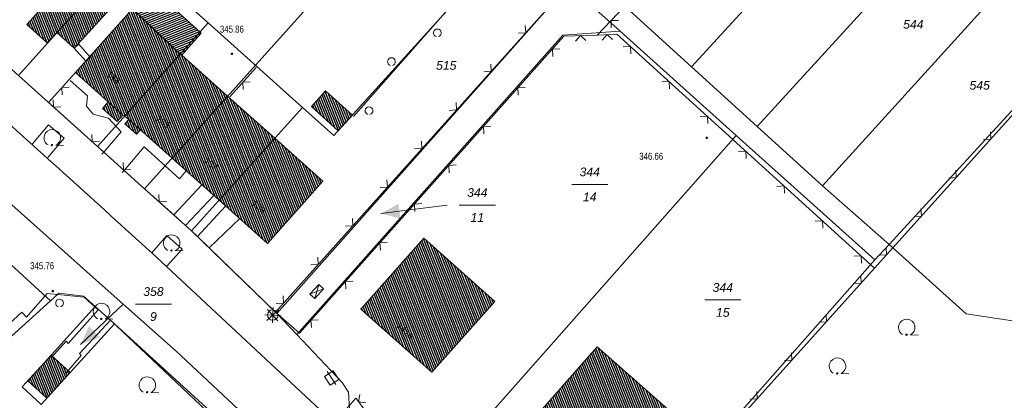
# Model space of a CAD drawing. Header units: metres. Extents: x 345144 to 348639, y 5629211 to 5635235.
# Tile 838 of 1056: x 347681 to 347776, y 5630504 to 5630541. Entities that reach past the tile are written whole.
import ezdxf
from ezdxf.enums import TextEntityAlignment as Align

# ---------------------------------------------------------------- set-up
doc = ezdxf.new("R2010")
doc.units = ezdxf.units.M
doc.header["$MEASUREMENT"] = 0
for name, color, linetype in [('011 Gebäude', 7, 'Continuous'), ('028 Geländeform', 7, 'Continuous'), ('028 Geländeform Ausg.', 7, 'Continuous'), ('065-066 Ver_Entsorgung', 7, 'Continuous'), ('065-066 Ver_Entsorgung Ausg.', 7, 'Continuous'), ('081-083 Topographie', 7, 'Continuous'), ('AX Flurstück', 7, 'Continuous'), ('AX Gebäude', 7, 'Continuous'), ('Definitionslinie', 7, 'Continuous'), ('MG Präsentationsobjekt - Linie', 7, 'Continuous'), ('Präsentationsobjekt -Text (punktförmig)', 7, 'Continuous')]:
    doc.layers.add(name, color=color, linetype=linetype)
doc.styles.add('ARIAL', font='arial.ttf', dxfattribs={"height": 1})
doc.styles.add('ARIALIT', font='ariali.ttf', dxfattribs={"height": 1})
pattern_1 = [(111.5294117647, (0, 0), (-0.186045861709, -0.07339575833), [])]

# ---------------------------------------------------------------- blocks, each defined once
blk = doc.blocks.new('alk_5742_nrw')
at = {"color": 134, "lineweight": 5, "true_color": 0x00b2b2, "flags": 128}
for points in [[(1, 0), (-1, 0)], [(0.707333, -0.707333), (-0.707333, 0.707333)], [(-0.707333, -0.707333), (0.707333, 0.707333)], [(0, -1), (0, 1)]]:
    blk.add_lwpolyline(points, dxfattribs=at)
at = {"color": 134, "lineweight": 5, "true_color": 0x00b2b2}
for start, end in [(0, 180), (180, 0)]:
    blk.add_arc((0, 0), 0.666667, start, end, dxfattribs=at)
blk = doc.blocks.new('alk_043x_nrw')
h = blk.add_hatch(color=7)
edge = h.paths.add_edge_path(flags=0)
edge.add_arc((0, 0), 1, 180, 360, ccw=False)
edge.add_arc((0, 0), 1, 0, 180, ccw=False)
blk = doc.blocks.new('alk_7100_nrwx2')
at = {"true_color": 0x2e2e2e}
h = blk.add_hatch(color=250, dxfattribs=at)
edge = h.paths.add_edge_path(flags=0)
edge.add_arc((0.024073, -0.597267), 0.057254, 180, 360, ccw=False)
edge.add_arc((0.024073, -0.597267), 0.057255, 0, 180, ccw=False)
at = {"color": 250, "lineweight": 5, "true_color": 0x2e2e2e, "flags": 128}
blk.add_lwpolyline([(0.349382, -0.597267), (1, -0.597267)], dxfattribs=at)
at = {"color": 250, "lineweight": 5, "true_color": 0x2e2e2e}
for centre, radius, start, end in [((0.024073, 0.012362), 0.690995, -61.91481688, -118.08518312), ((0.024073, -0.597267), 0.057255, 0, 180), ((0.024073, -0.597267), 0.057254, 180, 0)]:
    blk.add_arc(centre, radius, start, end, dxfattribs=at)
blk = doc.blocks.new('3488_swc')
at = {"color": 7, "lineweight": 5, "flags": 128}
for points in [[(1, 0), (-1, 0)], [(0.666667, 0.666667), (-0.666667, 0.666667), (-0.666667, -0.666667), (0.666667, -0.666667), (0.666667, 0.666667)]]:
    blk.add_lwpolyline(points, dxfattribs=at)

msp = doc.modelspace()

# ---------------------------------------------------------------- hatches: boundary and pattern name
at = {"layer": '011 Gebäude', "true_color": 0x8f8f8f}
h = msp.add_hatch(dxfattribs=at)
h.set_pattern_fill('_USER', color=252, scale=0.2, angle=201.88235294, style=0, pattern_type=0)
h.set_pattern_definition([(201.882352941, (0, 0), (0.074540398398, -0.185590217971), [])])
h.paths.add_polyline_path([(347696.134, 5630537.81), (347691.541, 5630542.183), (347691.541, 5630542.183), (347693.41, 5630544.196), (347693.41, 5630544.196), (347698.062, 5630539.958), (347698.062, 5630539.958), (347698.174, 5630539.856), (347698.174, 5630539.856), (347696.283, 5630537.694), (347696.283, 5630537.694)], flags=0)
at = {"layer": 'AX Gebäude', "true_color": 0x4f4f4f}
h = msp.add_hatch(dxfattribs=at)
h.set_pattern_fill('_USER', color=251, scale=0.2, angle=111.52941176, style=0, pattern_type=0)
h.set_pattern_definition(pattern_1)
h.paths.add_polyline_path([(347684.235, 5630539.919), (347683.31, 5630538.909), (347681.36, 5630540.682), (347685.697, 5630545.528), (347686.143, 5630545.132), (347687.703, 5630543.72)], flags=0)
h = msp.add_hatch(dxfattribs=at)
h.set_pattern_fill('_USER', color=251, scale=0.2, angle=111.52941176, style=0, pattern_type=0)
h.set_pattern_definition(pattern_1)
h.paths.add_polyline_path([(347684.235, 5630539.919), (347687.703, 5630543.72), (347689.378, 5630542.202), (347685.914, 5630538.39)], flags=0)
h = msp.add_hatch(dxfattribs=at)
h.set_pattern_fill('_USER', color=251, scale=0.2, angle=111.52941176, style=0, pattern_type=0)
h.set_pattern_definition(pattern_1)
h.paths.add_polyline_path([(347696.124, 5630537.817), (347690.806, 5630531.862), (347690.618, 5630531.957), (347689.204, 5630533.224), (347686.048, 5630536.05), (347691.541, 5630542.183)], flags=0)
h = msp.add_hatch(dxfattribs=at)
h.set_pattern_fill('_USER', color=251, scale=0.2, angle=111.52941176, style=0, pattern_type=0)
h.set_pattern_definition(pattern_1)
h.paths.add_polyline_path([(347700.704, 5630533.786), (347695.357, 5630527.799), (347692.307, 5630530.522), (347691.189, 5630531.52), (347690.806, 5630531.862), (347696.124, 5630537.817), (347696.304, 5630537.715)], flags=0)
h = msp.add_hatch(dxfattribs=at)
h.set_pattern_fill('_USER', color=251, scale=0.2, angle=111.52941176, style=0, pattern_type=0)
h.set_pattern_definition(pattern_1)
h.paths.add_polyline_path([(347710.171, 5630534.288), (347712.744, 5630531.952), (347711.366, 5630530.435), (347708.794, 5630532.771)], flags=0)
h = msp.add_hatch(dxfattribs=at)
h.set_pattern_fill('_USER', color=251, scale=0.2, angle=111.52941176, style=0, pattern_type=0)
h.set_pattern_definition(pattern_1)
h.paths.add_polyline_path([(347690.618, 5630531.957), (347690.06, 5630531.334), (347688.646, 5630532.601), (347689.204, 5630533.224)], flags=0)
h = msp.add_hatch(dxfattribs=at)
h.set_pattern_fill('_USER', color=251, scale=0.2, angle=111.52941176, style=0, pattern_type=0)
h.set_pattern_definition(pattern_1)
h.paths.add_polyline_path([(347705.254, 5630529.722), (347699.907, 5630523.735), (347695.357, 5630527.799), (347700.704, 5630533.786)], flags=0)
h = msp.add_hatch(dxfattribs=at)
h.set_pattern_fill('_USER', color=251, scale=0.2, angle=111.52941176, style=0, pattern_type=0)
h.set_pattern_definition(pattern_1)
h.paths.add_polyline_path([(347692.307, 5630530.522), (347691.937, 5630530.109), (347690.82, 5630531.107), (347691.189, 5630531.52)], flags=0)
h = msp.add_hatch(dxfattribs=at)
h.set_pattern_fill('_USER', color=251, scale=0.2, angle=111.52941176, style=0, pattern_type=0)
h.set_pattern_definition(pattern_1)
h.paths.add_polyline_path([(347699.907, 5630523.735), (347705.254, 5630529.722), (347709.909, 5630525.565), (347704.562, 5630519.578)], flags=0)
h = msp.add_hatch(dxfattribs=at)
h.set_pattern_fill('_USER', color=251, scale=0.2, angle=111.52941176, style=0, pattern_type=0)
h.set_pattern_definition(pattern_1)
h.paths.add_polyline_path([(347719.648, 5630520.084), (347726.496, 5630513.989), (347720.404, 5630507.144), (347713.557, 5630513.236)], flags=0)
h = msp.add_hatch(dxfattribs=at)
h.set_pattern_fill('_USER', color=251, scale=0.2, angle=111.52941176, style=0, pattern_type=0)
h.set_pattern_definition(pattern_1)
h.paths.add_polyline_path([(347741.032, 5630498.961), (347737.279, 5630494.711), (347729.373, 5630501.705), (347736.359, 5630509.612), (347744.271, 5630502.623), (347743.037, 5630501.245)], flags=0)
h = msp.add_hatch(dxfattribs=at)
h.set_pattern_fill('_USER', color=251, scale=0.2, angle=111.52941176, style=0, pattern_type=0)
h.set_pattern_definition(pattern_1)
h.paths.add_polyline_path([(347681.451, 5630506.317), (347683.69, 5630508.793), (347685.538, 5630507.121), (347683.299, 5630504.646)], flags=0)
at = {"layer": 'MG Präsentationsobjekt - Linie', "true_color": 0x5e5e5e}
for points in [[(347717.189751, 5630523.397984), (347717.374498, 5630521.969884), (347715.497, 5630522.453)], [(347687.350141, 5630511.586188), (347688.342508, 5630510.542729), (347686.542, 5630509.824)]]:
    msp.add_hatch(color=251, dxfattribs=at).paths.add_polyline_path(points, flags=0)

# ---------------------------------------------------------------- linework, layer by layer
at = {"layer": '011 Gebäude', "color": 251, "linetype": 'Continuous', "lineweight": 13, "true_color": 0x4f4f4f, "flags": 128}
msp.add_lwpolyline([(347696.134, 5630537.81), (347691.541, 5630542.183), (347691.541, 5630542.183), (347693.41, 5630544.196), (347693.41, 5630544.196), (347698.062, 5630539.958), (347698.062, 5630539.958), (347698.174, 5630539.856), (347698.174, 5630539.856), (347696.283, 5630537.694), (347696.283, 5630537.694), (347696.134, 5630537.81)], dxfattribs=at)
at = {"layer": '081-083 Topographie', "color": 7, "linetype": 'Continuous', "lineweight": 5, "flags": 128}
for points in [[(347736.363, 5630539.672), (347739.01, 5630542.453), (347739.01, 5630542.453), (347783.683, 5630591.092)], [(347712.886, 5630563.176), (347713.708, 5630562.437), (347713.708, 5630562.437), (347720.756, 5630556.106), (347720.756, 5630556.106), (347728.372, 5630549.233), (347728.372, 5630549.233), (347733.583, 5630544.498), (347733.583, 5630544.498), (347705.333, 5630512.944)], [(347693.2, 5630545.987), (347696.369, 5630543.048), (347696.369, 5630543.048), (347698.851, 5630540.836), (347698.851, 5630540.836), (347707.926, 5630532.682), (347707.926, 5630532.682), (347710.946, 5630529.969)], [(347712.871, 5630531.819), (347724.589, 5630545.168)], [(347783.791, 5630540.165), (347764.856, 5630519.145), (347764.856, 5630519.145), (347763.105, 5630517.201)], [(347707.642, 5630510.918), (347733.142, 5630539.553), (347733.142, 5630539.553), (347736.363, 5630539.672)], [(347736.363, 5630539.672), (347738.263, 5630539.745), (347738.263, 5630539.745), (347763.105, 5630517.201)], [(347685.912, 5630538.393), (347687.031, 5630537.15)], [(347686.048, 5630536.052), (347683.437, 5630533.176), (347683.437, 5630533.176), (347683.624, 5630533.008), (347683.624, 5630533.008), (347688.161, 5630528.931), (347688.161, 5630528.931), (347688.675, 5630528.469), (347688.675, 5630528.469), (347688.775, 5630528.379), (347688.775, 5630528.379), (347690.731, 5630526.622), (347690.731, 5630526.622), (347692.698, 5630524.854), (347692.698, 5630524.854), (347695.523, 5630522.317)], [(347700.924, 5630533.714), (347703.465, 5630536.541)], [(347685.538, 5630535.293), (347687.193, 5630533.802), (347687.193, 5630533.802), (347687.113, 5630532.797), (347687.113, 5630532.797), (347687.753, 5630532.046), (347687.753, 5630532.046), (347689.226, 5630531.67), (347689.226, 5630531.67), (347690.454, 5630530.335), (347690.454, 5630530.335), (347688.775, 5630528.379), (347688.775, 5630528.379), (347688.601, 5630528.176)], [(347671.033, 5630530.331), (347678.088, 5630524.888), (347678.088, 5630524.888), (347688.606, 5630515.528), (347688.606, 5630515.528), (347695.769, 5630509.177), (347695.769, 5630509.177), (347705.294, 5630500.264), (347705.294, 5630500.264), (347710.634, 5630494.743), (347710.634, 5630494.743), (347711.841, 5630493.432), (347711.841, 5630493.432), (347728.447, 5630475.345), (347728.447, 5630475.345), (347740.184, 5630462.709), (347740.184, 5630462.709), (347740.892, 5630461.95), (347740.892, 5630461.95), (347747.86, 5630454.427), (347747.86, 5630454.427), (347758.673, 5630442.906)], [(347681.89, 5630529.183), (347683.437, 5630531.019), (347683.437, 5630531.019), (347684.957, 5630529.739), (347684.957, 5630529.739), (347683.374, 5630527.861)], [(347690.564, 5630526.425), (347690.731, 5630526.622), (347690.731, 5630526.622), (347692.67, 5630528.905), (347692.67, 5630528.905), (347696.062, 5630525.819), (347696.062, 5630525.819), (347696.722, 5630526.573)], [(347695.523, 5630522.317), (347698.229, 5630525.235)], [(347696.651, 5630521.303), (347699.382, 5630524.202)], [(347697.827, 5630520.246), (347700.516, 5630523.169)], [(347695.523, 5630522.317), (347696.651, 5630521.303)], [(347698.922, 5630519.139), (347701.904, 5630521.991)], [(347696.651, 5630521.303), (347697.236, 5630520.778), (347697.236, 5630520.778), (347697.827, 5630520.246), (347697.827, 5630520.246), (347698.922, 5630519.139), (347698.922, 5630519.139), (347705.333, 5630512.944), (347705.333, 5630512.944), (347707.642, 5630510.918)], [(347693.404, 5630518.674), (347694.871, 5630520.331), (347694.871, 5630520.331), (347696.319, 5630519.035), (347696.319, 5630519.035), (347694.848, 5630517.385)], [(347693.404, 5630518.674), (347712.542, 5630500.818)], [(347733.759, 5630484.541), (347763.105, 5630517.201)], [(347653.913, 5630487.127), (347684.316, 5630514.653), (347684.316, 5630514.653), (347684.447, 5630514.771)], [(347678.894, 5630511.107), (347680.876, 5630512.954), (347680.876, 5630512.954), (347681.308, 5630512.472), (347681.308, 5630512.472), (347683.323, 5630514.759)], [(347683.323, 5630514.759), (347684.316, 5630514.653), (347684.316, 5630514.653), (347686.884, 5630514.378), (347686.884, 5630514.378), (347688.229, 5630513.17), (347688.229, 5630513.17), (347685.343, 5630509.927), (347685.343, 5630509.927), (347685.161, 5630510.15), (347685.161, 5630510.15), (347683.721, 5630508.574)], [(347685.196, 5630507.121), (347686.595, 5630508.77), (347686.595, 5630508.77), (347686.425, 5630508.944), (347686.425, 5630508.944), (347689.439, 5630512.162), (347689.439, 5630512.162), (347707.917, 5630494.713), (347707.917, 5630494.713), (347708.421, 5630494.018), (347708.421, 5630494.018), (347708.705, 5630493.429), (347708.705, 5630493.429), (347708.859, 5630492.853), (347708.859, 5630492.853), (347708.899, 5630492.42), (347708.899, 5630492.42), (347708.895, 5630491.994), (347708.895, 5630491.994), (347707.721, 5630485.869), (347707.721, 5630485.869), (347692.299, 5630468.756), (347692.299, 5630468.756), (347689.97, 5630470.867)]]:
    msp.add_lwpolyline(points, dxfattribs=at)
at = {"layer": '081-083 Topographie', "color": 7, "linetype": 'Continuous', "lineweight": 5}
msp.add_arc((343229.903, 5625591.83), 6648.053994, 47.8248253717, 48.0102673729, dxfattribs=at)
at = {"layer": 'AX Flurstück', "color": 8, "linetype": 'Continuous', "lineweight": 13, "true_color": 0x808080, "flags": 128}
for points in [[(347698.646, 5630503.748), (347689.817, 5630511.811), (347687.953, 5630513.478), (347686.804, 5630514.496), (347684.434, 5630514.772), (347683.623, 5630514.034), (347674.476, 5630522.381), (347669.9, 5630526.5), (347665.391, 5630530.535), (347657.792, 5630537.348), (347650.136, 5630544.224), (347645.599, 5630548.301), (347641.061, 5630552.377), (347633.492, 5630559.169), (347625.855, 5630566.024), (347621.308, 5630570.101), (347616.77, 5630574.178), (347609.191, 5630580.98), (347601.545, 5630587.846), (347597.007, 5630591.923), (347592.47, 5630596), (347584.891, 5630602.802), (347577.264, 5630609.646)], [(347790.049, 5630585.273), (347745.438, 5630536.6), (347739.119, 5630542.371), (347783.769, 5630590.96), (347790.049, 5630585.273)], [(347622.811, 5630587.402), (347631.113, 5630579.94), (347631.229, 5630580.066), (347632.696, 5630578.745), (347639.609, 5630572.541), (347644.146, 5630568.464), (347648.684, 5630564.387), (347656.253, 5630557.594), (347663.88, 5630550.74), (347668.418, 5630546.663), (347672.955, 5630542.586), (347680.544, 5630535.774), (347688.161, 5630528.93), (347692.698, 5630524.853), (347697.236, 5630520.776), (347705.478, 5630512.816), (347707.392, 5630510.788), (347711.762, 5630506.157), (347712.365, 5630505.232), (347712.477, 5630503.546)], [(347796.282, 5630579.559), (347751.768, 5630530.858), (347745.438, 5630536.6), (347790.049, 5630585.273), (347796.282, 5630579.559)], [(347751.768, 5630530.858), (347796.282, 5630579.559), (347802.307, 5630573.86), (347758.09, 5630525.124), (347751.768, 5630530.858)], [(347758.09, 5630525.124), (347802.307, 5630573.86), (347808.998, 5630568.002), (347764.498, 5630519.456), (347758.09, 5630525.124)], [(347686.085, 5630552.284), (347703.465, 5630571.666), (347708.587, 5630567.051), (347680.544, 5630535.774), (347672.955, 5630542.586), (347683.606, 5630554.507), (347686.085, 5630552.284)], [(347808.998, 5630568.002), (347826.058, 5630552.449), (347811.984, 5630546.426), (347812.121, 5630544.87), (347810.524, 5630544.725), (347814.031, 5630508.902), (347804.08, 5630507.928), (347771.94, 5630512.779), (347764.498, 5630519.456), (347808.998, 5630568.002)], [(347698.851, 5630540.835), (347688.161, 5630528.93), (347680.544, 5630535.774), (347708.587, 5630567.051), (347713.709, 5630562.436), (347696.369, 5630543.047), (347698.851, 5630540.835)], [(347720.756, 5630556.106), (347692.698, 5630524.853), (347688.161, 5630528.93), (347698.851, 5630540.835), (347696.369, 5630543.047), (347713.709, 5630562.436), (347720.756, 5630556.106)], [(347728.372, 5630549.232), (347710.946, 5630529.968), (347707.926, 5630532.681), (347697.236, 5630520.776), (347692.698, 5630524.853), (347720.756, 5630556.106), (347728.372, 5630549.232)], [(347733.584, 5630544.498), (347705.478, 5630512.816), (347697.236, 5630520.776), (347707.926, 5630532.681), (347710.946, 5630529.968), (347728.372, 5630549.232), (347733.584, 5630544.498)], [(347705.478, 5630512.816), (347733.584, 5630544.498), (347738.561, 5630540.032), (347733.046, 5630539.665), (347707.392, 5630510.788), (347705.478, 5630512.816)], [(347739.119, 5630542.371), (347745.438, 5630536.6), (347751.768, 5630530.858), (347758.09, 5630525.124), (347764.498, 5630519.456), (347763.137, 5630517.98), (347749.746, 5630529.996), (347738.561, 5630540.032), (347733.584, 5630544.498)], [(347749.746, 5630529.996), (347719.71, 5630495.978), (347712.477, 5630503.546), (347712.365, 5630505.232), (347711.762, 5630506.157), (347707.392, 5630510.788), (347733.046, 5630539.665), (347738.561, 5630540.032), (347749.746, 5630529.996)], [(347763.137, 5630517.98), (347732.076, 5630482.809), (347726.327, 5630489.054), (347719.71, 5630495.978), (347749.746, 5630529.996), (347763.137, 5630517.98)], [(347663.786, 5630510.477), (347674.476, 5630522.381), (347683.623, 5630514.034), (347653.92, 5630487.102), (347650.406, 5630490.267), (347666.399, 5630508.134), (347663.786, 5630510.477)], [(347771.94, 5630512.779), (347804.08, 5630507.928), (347814.031, 5630508.902), (347823.134, 5630415.917), (347814.909, 5630417.652), (347801.987, 5630421.789), (347786.95, 5630429.504), (347778.925, 5630434.423), (347774.835, 5630437.711), (347771.524, 5630440.688), (347765.137, 5630447.021), (347753.9, 5630459.095), (347732.076, 5630482.809), (347763.137, 5630517.98), (347764.498, 5630519.456), (347771.94, 5630512.779)], [(347685.565, 5630507.151), (347689.817, 5630511.811), (347698.646, 5630503.748), (347711.249, 5630491.318), (347711.482, 5630492.609), (347721.33, 5630483.043), (347742.465, 5630459.91), (347718.828, 5630438.19), (347695.239, 5630416.514), (347674.489, 5630397.548), (347640.746, 5630430.8), (347616.716, 5630453.37), (347653.92, 5630487.102), (347683.623, 5630514.034), (347684.434, 5630514.772), (347686.804, 5630514.496), (347687.953, 5630513.478), (347683.732, 5630508.836), (347680.915, 5630505.739), (347682.737, 5630504.044), (347685.565, 5630507.151)], [(347683.732, 5630508.836), (347687.953, 5630513.478), (347689.817, 5630511.811), (347685.565, 5630507.151), (347682.737, 5630504.044), (347680.915, 5630505.739), (347683.732, 5630508.836)]]:
    msp.add_lwpolyline(points, dxfattribs=at)
at = {"layer": 'AX Gebäude', "color": 7, "linetype": 'Continuous', "lineweight": 5, "flags": 128}
for points in [[(347684.235, 5630539.919), (347683.31, 5630538.909), (347681.36, 5630540.682), (347685.697, 5630545.528), (347686.143, 5630545.132), (347687.703, 5630543.72), (347684.235, 5630539.919)], [(347684.235, 5630539.919), (347687.703, 5630543.72), (347689.378, 5630542.202), (347685.914, 5630538.39), (347684.235, 5630539.919)], [(347696.124, 5630537.817), (347690.806, 5630531.862), (347690.618, 5630531.957), (347689.204, 5630533.224), (347686.048, 5630536.05), (347691.541, 5630542.183), (347696.124, 5630537.817)], [(347700.704, 5630533.786), (347695.357, 5630527.799), (347692.307, 5630530.522), (347691.189, 5630531.52), (347690.806, 5630531.862), (347696.124, 5630537.817), (347696.304, 5630537.715), (347700.704, 5630533.786)], [(347710.171, 5630534.288), (347712.744, 5630531.952), (347711.366, 5630530.435), (347708.794, 5630532.771), (347710.171, 5630534.288)], [(347690.618, 5630531.957), (347690.06, 5630531.334), (347688.646, 5630532.601), (347689.204, 5630533.224), (347690.618, 5630531.957)], [(347705.254, 5630529.722), (347699.907, 5630523.735), (347695.357, 5630527.799), (347700.704, 5630533.786), (347705.254, 5630529.722)], [(347692.307, 5630530.522), (347691.937, 5630530.109), (347690.82, 5630531.107), (347691.189, 5630531.52), (347692.307, 5630530.522)], [(347699.907, 5630523.735), (347705.254, 5630529.722), (347709.909, 5630525.565), (347704.562, 5630519.578), (347699.907, 5630523.735)], [(347719.648, 5630520.084), (347726.496, 5630513.989), (347720.404, 5630507.144), (347713.557, 5630513.236), (347719.648, 5630520.084)], [(347741.032, 5630498.961), (347737.279, 5630494.711), (347729.373, 5630501.705), (347736.359, 5630509.612), (347744.271, 5630502.623), (347743.037, 5630501.245), (347741.032, 5630498.961)], [(347681.451, 5630506.317), (347683.69, 5630508.793), (347685.538, 5630507.121), (347683.299, 5630504.646), (347681.451, 5630506.317)]]:
    msp.add_lwpolyline(points, dxfattribs=at)
at = {"layer": 'Definitionslinie', "color": 7, "linetype": 'Continuous', "lineweight": 5, "flags": 128}
for points in [[(347763.105, 5630517.201), (347764.856, 5630519.145), (347764.856, 5630519.145), (347783.791, 5630540.165), (347783.791, 5630540.165), (347798.943, 5630556.986), (347798.943, 5630556.986), (347808.931, 5630568.075)], [(347705.333, 5630512.944), (347733.583, 5630544.498)], [(347696.369, 5630543.048), (347698.851, 5630540.836)], [(347736.363, 5630539.672), (347739.01, 5630542.453)], [(347698.851, 5630540.836), (347707.926, 5630532.682)], [(347738.393, 5630541.08), (347737.687, 5630541.063), (347737.704, 5630540.356)], [(347738.393, 5630541.08), (347737.687, 5630541.063), (347737.704, 5630540.356)], [(347728.757, 5630539.858), (347729.463, 5630539.897), (347729.424, 5630540.603)], [(347728.757, 5630539.858), (347729.463, 5630539.897), (347729.424, 5630540.603)], [(347707.642, 5630510.918), (347733.142, 5630539.553)], [(347733.142, 5630539.553), (347736.363, 5630539.672)], [(347735.271, 5630539.131), (347734.753, 5630539.613), (347734.271, 5630539.094)], [(347735.271, 5630539.131), (347734.753, 5630539.613), (347734.271, 5630539.094)], [(347736.363, 5630539.672), (347738.263, 5630539.745)], [(347737.832, 5630539.228), (347737.313, 5630539.709), (347736.833, 5630539.19)], [(347737.832, 5630539.228), (347737.313, 5630539.709), (347736.833, 5630539.19)], [(347738.263, 5630539.745), (347763.105, 5630517.201)], [(347685.912, 5630538.393), (347686.358, 5630538.795)], [(347685.912, 5630538.393), (347686.358, 5630538.795)], [(347686.358, 5630538.794), (347685.912, 5630538.393)], [(347686.358, 5630538.794), (347685.912, 5630538.393)], [(347685.912, 5630538.393), (347687.031, 5630537.15)], [(347686.358, 5630538.794), (347687.477, 5630537.551)], [(347686.358, 5630538.794), (347687.477, 5630537.551)], [(347732.736, 5630538.345), (347732.03, 5630538.305), (347732.071, 5630537.599)], [(347732.736, 5630538.345), (347732.03, 5630538.305), (347732.071, 5630537.599)], [(347739.61, 5630537.847), (347739.576, 5630538.553), (347738.87, 5630538.519)], [(347739.61, 5630537.847), (347739.576, 5630538.553), (347738.87, 5630538.519)], [(347687.477, 5630537.551), (347687.031, 5630537.15)], [(347687.477, 5630537.551), (347687.031, 5630537.15)], [(347683.437, 5630533.176), (347686.048, 5630536.052)], [(347700.924, 5630533.714), (347703.465, 5630536.541)], [(347725.422, 5630536.132), (347726.128, 5630536.171), (347726.089, 5630536.877)], [(347725.422, 5630536.132), (347726.128, 5630536.171), (347726.089, 5630536.877)], [(347685.538, 5630535.293), (347687.193, 5630533.802)], [(347702.901, 5630535.165), (347702.195, 5630535.128), (347702.232, 5630534.421)], [(347702.901, 5630535.165), (347702.195, 5630535.128), (347702.232, 5630534.421)], [(347743.313, 5630534.487), (347743.279, 5630535.193), (347742.572, 5630535.159)], [(347743.313, 5630534.487), (347743.279, 5630535.193), (347742.572, 5630535.159)], [(347685.449, 5630534.648), (347684.743, 5630534.614), (347684.777, 5630533.908)], [(347685.449, 5630534.648), (347684.743, 5630534.614), (347684.777, 5630533.908)], [(347729.411, 5630534.611), (347728.705, 5630534.571), (347728.746, 5630533.865)], [(347729.411, 5630534.611), (347728.705, 5630534.571), (347728.746, 5630533.865)], [(347683.437, 5630533.176), (347683.624, 5630533.008), (347683.624, 5630533.008), (347688.161, 5630528.931)], [(347683.902, 5630533.431), (347683.939, 5630532.724), (347684.646, 5630532.762)], [(347683.902, 5630533.431), (347683.939, 5630532.724), (347684.646, 5630532.762)], [(347687.113, 5630532.797), (347687.193, 5630533.802)], [(347722.087, 5630532.407), (347722.793, 5630532.446), (347722.754, 5630533.152)], [(347722.087, 5630532.407), (347722.793, 5630532.446), (347722.754, 5630533.152)], [(347687.113, 5630532.797), (347687.753, 5630532.046)], [(347707.926, 5630532.682), (347710.946, 5630529.969)], [(347687.753, 5630532.046), (347689.226, 5630531.67)], [(347689.226, 5630531.67), (347690.454, 5630530.335)], [(347747.016, 5630531.127), (347746.981, 5630531.833), (347746.275, 5630531.799)], [(347747.016, 5630531.127), (347746.981, 5630531.833), (347746.275, 5630531.799)], [(347681.89, 5630529.183), (347683.437, 5630531.019)], [(347683.437, 5630531.019), (347684.957, 5630529.739)], [(347688.601, 5630528.176), (347688.775, 5630528.379), (347688.775, 5630528.379), (347690.454, 5630530.335)], [(347726.086, 5630530.877), (347725.38, 5630530.837), (347725.421, 5630530.131)], [(347726.086, 5630530.877), (347725.38, 5630530.837), (347725.421, 5630530.131)], [(347773.599, 5630529.599), (347774.306, 5630529.635), (347774.269, 5630530.342)], [(347773.6, 5630529.598), (347774.306, 5630529.635), (347774.269, 5630530.341)], [(347683.374, 5630527.861), (347684.957, 5630529.739)], [(347687.621, 5630530.089), (347687.659, 5630529.383), (347688.365, 5630529.42)], [(347687.621, 5630530.089), (347687.659, 5630529.383), (347688.365, 5630529.42)], [(347718.752, 5630528.682), (347719.458, 5630528.721), (347719.419, 5630529.427)], [(347718.752, 5630528.682), (347719.458, 5630528.721), (347719.419, 5630529.427)], [(347688.161, 5630528.931), (347688.675, 5630528.469)], [(347688.675, 5630528.469), (347688.775, 5630528.379), (347688.775, 5630528.379), (347690.731, 5630526.622), (347690.731, 5630526.622), (347692.698, 5630524.854)], [(347690.564, 5630526.425), (347690.731, 5630526.622), (347690.731, 5630526.622), (347692.67, 5630528.905)], [(347692.67, 5630528.905), (347696.062, 5630525.819)], [(347750.718, 5630527.767), (347750.684, 5630528.473), (347749.978, 5630528.439)], [(347750.718, 5630527.767), (347750.684, 5630528.473), (347749.978, 5630528.439)], [(347690.649, 5630527.368), (347690.687, 5630526.662), (347691.393, 5630526.7)], [(347690.649, 5630527.368), (347690.687, 5630526.662), (347691.393, 5630526.7)], [(347696.062, 5630525.819), (347696.722, 5630526.573)], [(347722.761, 5630527.143), (347722.055, 5630527.103), (347722.095, 5630526.397)], [(347722.761, 5630527.143), (347722.055, 5630527.103), (347722.095, 5630526.397)], [(347770.253, 5630525.883), (347770.959, 5630525.92), (347770.922, 5630526.626)], [(347770.253, 5630525.883), (347770.959, 5630525.92), (347770.922, 5630526.626)], [(347715.417, 5630524.957), (347716.123, 5630524.996), (347716.084, 5630525.702)], [(347715.417, 5630524.957), (347716.123, 5630524.996), (347716.084, 5630525.702)], [(347678.088, 5630524.888), (347688.606, 5630515.528)], [(347692.698, 5630524.854), (347695.523, 5630522.317)], [(347695.523, 5630522.317), (347698.229, 5630525.235)], [(347754.421, 5630524.407), (347754.387, 5630525.113), (347753.68, 5630525.079)], [(347754.421, 5630524.407), (347754.387, 5630525.113), (347753.68, 5630525.079)], [(347694.073, 5630524.292), (347694.111, 5630523.586), (347694.817, 5630523.623)], [(347694.073, 5630524.292), (347694.111, 5630523.586), (347694.817, 5630523.623)], [(347696.651, 5630521.303), (347699.382, 5630524.202)], [(347697.827, 5630520.246), (347700.516, 5630523.169)], [(347719.435, 5630523.409), (347718.729, 5630523.368), (347718.77, 5630522.663)], [(347719.435, 5630523.409), (347718.729, 5630523.368), (347718.77, 5630522.663)], [(347766.907, 5630522.168), (347767.613, 5630522.205), (347767.576, 5630522.911)], [(347766.907, 5630522.168), (347767.613, 5630522.205), (347767.576, 5630522.911)], [(347695.523, 5630522.317), (347696.651, 5630521.303)], [(347698.922, 5630519.139), (347701.904, 5630521.991)], [(347712.082, 5630521.232), (347712.788, 5630521.271), (347712.749, 5630521.977)], [(347712.082, 5630521.232), (347712.788, 5630521.271), (347712.749, 5630521.977)], [(347758.124, 5630521.046), (347758.089, 5630521.753), (347757.383, 5630521.718)], [(347758.124, 5630521.046), (347758.089, 5630521.753), (347757.383, 5630521.718)], [(347696.651, 5630521.303), (347697.236, 5630520.778)], [(347693.404, 5630518.674), (347694.871, 5630520.331)], [(347694.871, 5630520.331), (347696.319, 5630519.035)], [(347697.236, 5630520.778), (347697.827, 5630520.246)], [(347697.827, 5630520.246), (347698.922, 5630519.139)], [(347694.848, 5630517.385), (347696.319, 5630519.035)], [(347698.922, 5630519.139), (347705.333, 5630512.944)], [(347716.11, 5630519.675), (347715.404, 5630519.634), (347715.445, 5630518.929)], [(347716.11, 5630519.675), (347715.404, 5630519.634), (347715.445, 5630518.929)], [(347763.56, 5630518.453), (347764.266, 5630518.49), (347764.229, 5630519.196)], [(347763.56, 5630518.453), (347764.266, 5630518.49), (347764.229, 5630519.196)], [(347693.404, 5630518.674), (347712.542, 5630500.818)], [(347708.747, 5630517.507), (347709.453, 5630517.545), (347709.414, 5630518.251)], [(347708.747, 5630517.507), (347709.453, 5630517.545), (347709.414, 5630518.251)], [(347761.826, 5630517.686), (347761.792, 5630518.393), (347761.086, 5630518.358)], [(347761.826, 5630517.686), (347761.792, 5630518.393), (347761.086, 5630518.358)], [(347733.759, 5630484.541), (347763.105, 5630517.201)], [(347761.093, 5630515.71), (347761.799, 5630515.748), (347761.762, 5630516.454)], [(347761.093, 5630515.71), (347761.799, 5630515.748), (347761.762, 5630516.454)], [(347688.606, 5630515.528), (347695.769, 5630509.177)], [(347712.785, 5630515.941), (347712.079, 5630515.9), (347712.12, 5630515.195)], [(347712.785, 5630515.941), (347712.079, 5630515.9), (347712.12, 5630515.195)], [(347681.308, 5630512.472), (347683.323, 5630514.759)], [(347683.323, 5630514.759), (347684.316, 5630514.653), (347684.316, 5630514.653), (347686.884, 5630514.378)], [(347686.884, 5630514.378), (347688.229, 5630513.17)], [(347705.411, 5630513.781), (347706.118, 5630513.82), (347706.079, 5630514.526)], [(347705.411, 5630513.781), (347706.118, 5630513.82), (347706.079, 5630514.526)], [(347678.894, 5630511.107), (347680.876, 5630512.954)], [(347680.876, 5630512.954), (347681.308, 5630512.472)], [(347685.343, 5630509.927), (347688.229, 5630513.17)], [(347705.333, 5630512.944), (347707.642, 5630510.918)], [(347757.751, 5630511.991), (347758.457, 5630512.029), (347758.42, 5630512.735)], [(347757.751, 5630511.991), (347758.457, 5630512.029), (347758.42, 5630512.735)], [(347686.425, 5630508.944), (347689.439, 5630512.162)], [(347689.439, 5630512.162), (347707.917, 5630494.713)], [(347709.46, 5630512.207), (347708.754, 5630512.166), (347708.795, 5630511.46)], [(347709.46, 5630512.207), (347708.754, 5630512.166), (347708.795, 5630511.46)], [(347683.721, 5630508.574), (347685.161, 5630510.15)], [(347685.161, 5630510.15), (347685.343, 5630509.927)], [(347685.196, 5630507.121), (347686.595, 5630508.77)], [(347686.425, 5630508.944), (347686.595, 5630508.77)], [(347695.769, 5630509.177), (347705.294, 5630500.264)], [(347754.41, 5630508.272), (347755.116, 5630508.309), (347755.078, 5630509.015)], [(347754.41, 5630508.272), (347755.116, 5630508.309), (347755.078, 5630509.015)], [(347713.095, 5630504.654), (347713.136, 5630504.598), (347713.136, 5630504.598), (347715.271, 5630501.702), (347720.519, 5630496.788)], [(347713.455, 5630505.008), (347713.349, 5630504.309), (347714.048, 5630504.203)], [(347751.068, 5630504.553), (347751.774, 5630504.59), (347751.736, 5630505.296)], [(347751.068, 5630504.553), (347751.774, 5630504.59), (347751.736, 5630505.296)]]:
    msp.add_lwpolyline(points, dxfattribs=at)
at = {"layer": 'Definitionslinie', "color": 134, "linetype": 'Continuous', "lineweight": 5, "true_color": 0x00b2b2, "flags": 128}
for points in [[(347709.131, 5630514.251), (347708.655, 5630514.686), (347709.499, 5630515.612), (347709.978, 5630515.18), (347709.131, 5630514.251)], [(347708.655, 5630514.686), (347709.315, 5630514.932), (347709.978, 5630515.18)], [(347709.131, 5630514.251), (347709.315, 5630514.932), (347709.499, 5630515.612)]]:
    msp.add_lwpolyline(points, dxfattribs=at)
at = {"layer": 'Definitionslinie', "color": 219, "linetype": 'Continuous', "lineweight": 5, "true_color": 0x5c3d57, "flags": 128}
msp.add_lwpolyline([(347754.439, 5630459.1), (347753.148, 5630460.415), (347751.636, 5630462.009), (347751.636, 5630462.009), (347748.151, 5630465.685), (347741.911, 5630472.308), (347741.911, 5630472.308), (347732.319, 5630482.488), (347732.319, 5630482.488), (347719.552, 5630496.038), (347719.406, 5630496.187), (347719.406, 5630496.187), (347712.14, 5630503.6), (347712.365, 5630503.848), (347712.365, 5630503.848), (347713.09, 5630504.649), (347713.09, 5630504.649), (347713.095, 5630504.654)], dxfattribs=at)
at = {"layer": 'Definitionslinie', "color": 7, "linetype": 'Continuous', "lineweight": 5}
for centre, radius, start, end in [((347720.943, 5630539.877), 0.374771, -74.99964675, -105.00035326), ((347720.943, 5630539.877), 0.374771, -74.99964675, -105.00035326), ((347716.517, 5630537.11), 0.374771, -74.99964674, -105.00035326), ((347716.517, 5630537.11), 0.374771, -74.99964674, -105.00035326), ((343229.903, 5625591.83), 6648.053994, 47.8248253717, 48.0102673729), ((347714.346, 5630532.362), 0.374771, -74.9996467, -105.0003533), ((347714.346, 5630532.362), 0.374771, -74.9996467, -105.0003533), ((347684.509, 5630513.816), 0.374771, -74.9996467, -105.0003533), ((347684.51, 5630513.816), 0.374771, -74.9996467, -105.0003533)]:
    msp.add_arc(centre, radius, start, end, dxfattribs=at)
at = {"layer": 'MG Präsentationsobjekt - Linie', "color": 251, "linetype": 'Continuous', "lineweight": 13, "true_color": 0x5e5e5e, "flags": 128}
for points in [[(347715.497, 5630522.453), (347721.882, 5630523.279)], [(347686.542, 5630509.824), (347690.647, 5630513.728)]]:
    msp.add_lwpolyline(points, dxfattribs=at)
at = {"layer": 'Präsentationsobjekt -Text (punktförmig)', "color": 251, "linetype": 'Continuous', "lineweight": 13, "true_color": 0x5e5e5e, "flags": 128}
for points in [[(347733.8954, 5630525.26852), (347737.3766, 5630525.26852)], [(347723.0554, 5630523.27852), (347726.5366, 5630523.27852)], [(347691.8204, 5630513.72752), (347695.3016, 5630513.72752)], [(347746.7244, 5630514.12352), (347750.2056, 5630514.12352)]]:
    msp.add_lwpolyline(points, dxfattribs=at)

# ---------------------------------------------------------------- block references
at = {"layer": '028 Geländeform', "xscale": 0.125, "yscale": 0.125}
for p, rotation in [((347701.134, 5630537.855), -2.326036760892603), ((347746.917, 5630529.749), -2.326094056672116), ((347683.862, 5630514.979), -2.324948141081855)]:
    msp.add_blockref('alk_043x_nrw', p, dxfattribs=dict(at, rotation=rotation))
at = {"layer": '065-066 Ver_Entsorgung', "xscale": 0.75, "yscale": 0.75, "rotation": -2.326036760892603}
msp.add_blockref('alk_5742_nrw', (347705.065, 5630512.659), dxfattribs=at)
at = {"layer": '065-066 Ver_Entsorgung Ausg.', "xscale": 0.75, "yscale": 0.75, "rotation": -56.23552111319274}
msp.add_blockref('3488_swc', (347710.741, 5630506.595), dxfattribs=at)
at = {"layer": '081-083 Topographie', "xscale": 1.15275, "yscale": 1.15275}
for p, rotation in [((347683.78, 5630529.748), -2.324948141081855), ((347695.297, 5630519.581), -2.324948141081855), ((347688.532, 5630512.991), -2.324948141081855), ((347766.174, 5630511.463), -2.326094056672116), ((347759.496, 5630507.73), -2.325521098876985), ((347692.952, 5630505.907), -2.324948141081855)]:
    msp.add_blockref('alk_7100_nrwx2', p, dxfattribs=dict(at, rotation=rotation))

# ---------------------------------------------------------------- texts
at = {"layer": '028 Geländeform Ausg.', "color": 44, "true_color": 0xb27500, "style": 'ARIAL', "width": 0.8}
for s, height, p in [('345.86', 0.6761367, (347699.974, 5630539.898)), ('346.66', 0.6761366, (347740.407, 5630527.643)), ('345.76', 0.6761367, (347681.677, 5630517.089))]:
    msp.add_text(s, height=height, dxfattribs=at).set_placement(p)
at = {"layer": 'Präsentationsobjekt -Text (punktförmig)', "color": 8, "true_color": 0x808080, "style": 'ARIALIT'}
for s, p in [('544', (347766.837, 5630540.71)), ('515', (347721.8, 5630536.743)), ('545', (347773.234, 5630534.824)), ('344', (347735.636, 5630526.47188)), ('344', (347724.796, 5630524.48188)), ('14', (347735.636, 5630524.06516)), ('11', (347724.796, 5630522.07516)), ('358', (347693.561, 5630514.93088)), ('344', (347748.465, 5630515.32688)), ('15', (347748.465, 5630512.92016)), ('9', (347693.561, 5630512.52416))]:
    msp.add_text(s, height=0.8421, dxfattribs=at).set_placement(p, align=Align.MIDDLE_CENTER)
at = {"layer": 'Präsentationsobjekt -Text (punktförmig)', "color": 7, "style": 'ARIAL'}
for s, height, rotation, p in [('133', 0.58947, -39.71658944, (347689.491, 5630535.36)), ('135', 0.5894701, -38.57066502, (347694.327, 5630531.085)), ('137', 0.58947, -39.71658944, (347698.936, 5630527.015)), ('139', 0.58947, -39.71658944, (347703.552, 5630522.893)), ('141a', 0.5894703, -41.66053192, (347717.645, 5630510.937))]:
    msp.add_text(s, height=height, rotation=rotation, dxfattribs=at).set_placement(p, align=Align.CENTER)

doc.saveas('drawing.dxf')
